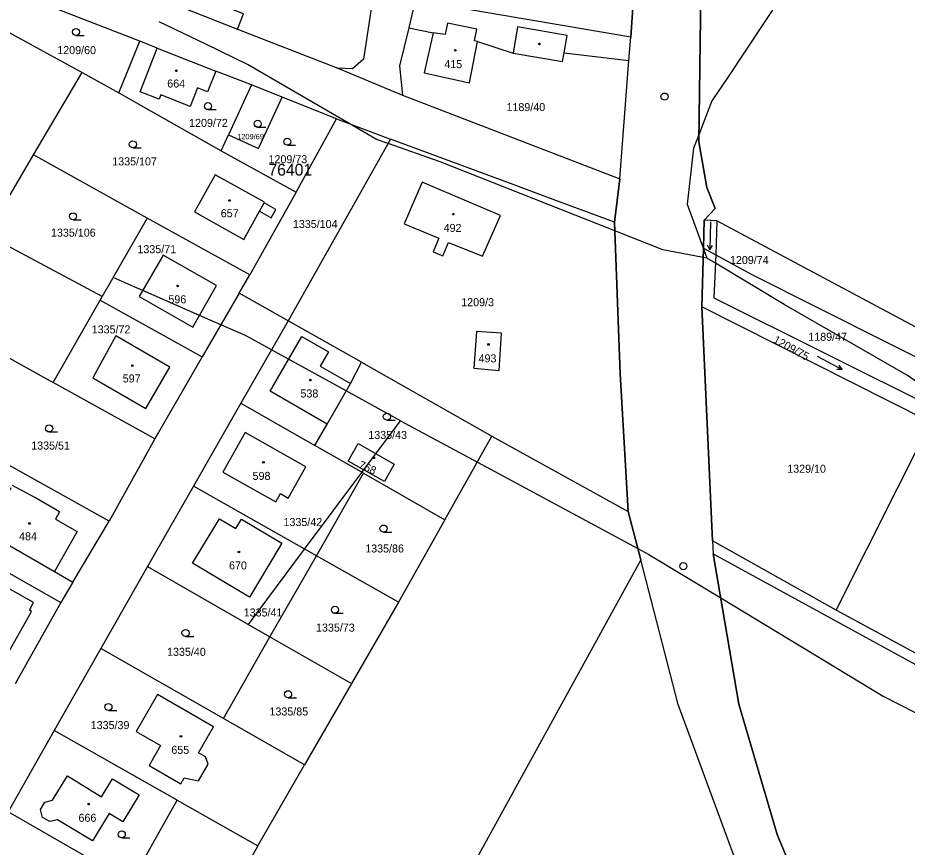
# Model space of a CAD drawing. Extents: x -794765 to -785424, y -1118958 to -1108731.
# Drawn here: x -787839.7 to -787650.9, y -1116796.6 to -1116620.6 of the extents above; entities that cross this region are included whole.
import ezdxf

# ---------------------------------------------------------------- set-up
doc = ezdxf.new("R2010")
doc.units = 0
for name, color, linetype in [('Level 66', 7, 'Continuous'), ('Level 75', 7, 'Continuous'), ('Level 76', 7, 'Continuous'), ('Level 77', 7, 'Continuous'), ('Level 79', 7, 'Continuous'), ('Level 81', 7, 'Continuous'), ('Vrstva 1', 7, 'Continuous'), ('Vrstva 55', 7, 'Continuous')]:
    doc.layers.add(name, color=color, linetype=linetype)

msp = doc.modelspace()

# ---------------------------------------------------------------- linework, layer by layer
at = {"layer": 'Level 66'}
for p, q in [((-787827.35, -1116624.35), (-787825.6, -1116624.35)), ((-787799.32, -1116640.08), (-787797.57, -1116640.08)), ((-787788.76, -1116643.83), (-787787.01, -1116643.83)), ((-787782.47, -1116647.64), (-787780.72, -1116647.64)), ((-787815.27, -1116648.19), (-787813.52, -1116648.19)), ((-787827.97, -1116663.46), (-787826.22, -1116663.46)), ((-787692.67, -1116663.86), (-787692.77, -1116669.86)), ((-787692.77, -1116669.86), (-787693.26, -1116668.87)), ((-787692.77, -1116669.86), (-787692.25, -1116668.89)), ((-787670.01, -1116692.41), (-787664.71, -1116695.22)), ((-787664.71, -1116695.22), (-787665.34, -1116694.32)), ((-787664.71, -1116695.22), (-787665.81, -1116695.21)), ((-787761.35, -1116705.99), (-787759.6, -1116705.99)), ((-787833.04, -1116708.48), (-787831.29, -1116708.48)), ((-787762.06, -1116729.73), (-787760.31, -1116729.73)), ((-787772.37, -1116746.96), (-787770.62, -1116746.96)), ((-787804.09, -1116751.88), (-787802.34, -1116751.88)), ((-787782.31, -1116764.88), (-787780.56, -1116764.88)), ((-787820.45, -1116767.58), (-787818.7, -1116767.58)), ((-787817.63, -1116794.62), (-787815.88, -1116794.62))]:
    msp.add_line(p, q, dxfattribs=at)
for centre in [(-787827.35, -1116623.6), (-787799.32, -1116639.33), (-787788.76, -1116643.08), (-787815.27, -1116647.44), (-787782.47, -1116646.89), (-787827.97, -1116662.71), (-787761.35, -1116705.24), (-787833.04, -1116707.73), (-787762.06, -1116728.98), (-787772.37, -1116746.21), (-787804.09, -1116751.13), (-787782.31, -1116764.13), (-787820.45, -1116766.83), (-787817.63, -1116793.87)]:
    msp.add_circle(centre, 0.75, dxfattribs=at)
at = {"layer": 'Level 75'}
for p, q in [((-787708.57, -1116610.15), (-787709.58, -1116624.69)), ((-787813.81, -1116625.56), (-787841.59, -1116614.67)), ((-787755.32, -1116616.93), (-787756.71, -1116622.71)), ((-787804.7, -1116618.43), (-787793.06, -1116622.97)), ((-787709.58, -1116624.69), (-787750.28, -1116617.78)), ((-787844.98, -1116621.89), (-787826.02, -1116632.17)), ((-787793.06, -1116622.97), (-787771.78, -1116631.26)), ((-787709.96, -1116629.67), (-787709.58, -1116624.69)), ((-787818.28, -1116636.53), (-787813.81, -1116625.56)), ((-787810.09, -1116627.02), (-787797.66, -1116631.89)), ((-787711.9, -1116654.76), (-787709.96, -1116629.67)), ((-787836.33, -1116649.69), (-787826.02, -1116632.17)), ((-787826.02, -1116632.17), (-787818.28, -1116636.53)), ((-787790.1, -1116634.85), (-787797.66, -1116631.89)), ((-787771.78, -1116631.26), (-787758.02, -1116637.02)), ((-787790.1, -1116634.85), (-787794.95, -1116645.4)), ((-787783.6, -1116637.43), (-787790.1, -1116634.85)), ((-787772.01, -1116642.03), (-787783.6, -1116637.43)), ((-787758.02, -1116637.02), (-787711.9, -1116654.76)), ((-787780.6, -1116657.6), (-787772.01, -1116642.03)), ((-787772.01, -1116642.03), (-787760.59, -1116646.36)), ((-787796.51, -1116648.8), (-787794.95, -1116645.4)), ((-787796.51, -1116648.8), (-787780.6, -1116657.6)), ((-787812.26, -1116663.09), (-787836.33, -1116649.69)), ((-787711.9, -1116654.76), (-787713, -1116663.97)), ((-787821.78, -1116679.76), (-787860.82, -1116658.88)), ((-787780.6, -1116657.6), (-787790.46, -1116675.1)), ((-787812.26, -1116663.09), (-787821.78, -1116679.76)), ((-787790.46, -1116675.1), (-787812.26, -1116663.09)), ((-787694.14, -1116669.51), (-787693.98, -1116663.52)), ((-787691.26, -1116663.69), (-787693.98, -1116663.52)), ((-787691.26, -1116663.69), (-787691.54, -1116670.9)), ((-787694.47, -1116681.92), (-787694.14, -1116669.51)), ((-787694.14, -1116669.51), (-787691.54, -1116670.9)), ((-787792.73, -1116679.02), (-787790.46, -1116675.1)), ((-787822.22, -1116680.54), (-787821.78, -1116679.76)), ((-787792.73, -1116679.02), (-787800.54, -1116692.52)), ((-787782.28, -1116684.92), (-787792.73, -1116679.02)), ((-787832.17, -1116698), (-787822.22, -1116680.54)), ((-787822.22, -1116680.54), (-787800.54, -1116692.52)), ((-787692.19, -1116731.59), (-787694.47, -1116681.92)), ((-787645.94, -1116706.39), (-787694.47, -1116681.92)), ((-787782.28, -1116684.92), (-787792.32, -1116702.35)), ((-787766.76, -1116693.69), (-787782.28, -1116684.92)), ((-787845.73, -1116690.5), (-787832.17, -1116698)), ((-787800.54, -1116692.52), (-787810.61, -1116709.92)), ((-787766.76, -1116693.69), (-787739.04, -1116709.34)), ((-787810.61, -1116709.92), (-787832.17, -1116698)), ((-787792.32, -1116702.35), (-787802.43, -1116720)), ((-787792.32, -1116702.35), (-787776.64, -1116711.32)), ((-787665.96, -1116746.26), (-787645.94, -1116706.39)), ((-787810.61, -1116709.92), (-787820.33, -1116727.39)), ((-787749.02, -1116727.15), (-787739.04, -1116709.34)), ((-787739.04, -1116709.34), (-787710.11, -1116725.38)), ((-787820.33, -1116727.39), (-787851.23, -1116710.13)), ((-787766.34, -1116717.23), (-787776.64, -1116711.32)), ((-787776.27, -1116734.75), (-787766.34, -1116717.23)), ((-787766.34, -1116717.23), (-787749.02, -1116727.15)), ((-787802.43, -1116720), (-787812.15, -1116737.05)), ((-787776.27, -1116734.75), (-787802.43, -1116720)), ((-787865.64, -1116724.85), (-787830.56, -1116744.64)), ((-787710.11, -1116725.38), (-787707.44, -1116735.64)), ((-787828, -1116740.33), (-787820.33, -1116727.39)), ((-787749.02, -1116727.15), (-787758.87, -1116744.56)), ((-787665.96, -1116746.26), (-787692.19, -1116731.59)), ((-787692.19, -1116731.59), (-787692.06, -1116734.36)), ((-787707.44, -1116735.64), (-787858.42, -1117009.87)), ((-787786.17, -1116751.92), (-787776.27, -1116734.75)), ((-787758.87, -1116744.56), (-787776.27, -1116734.75)), ((-787812.15, -1116737.05), (-787822.05, -1116754.45)), ((-787812.15, -1116737.05), (-787786.17, -1116751.92)), ((-787828, -1116740.33), (-787830.56, -1116744.64)), ((-787830.56, -1116744.64), (-787840.29, -1116761.89)), ((-787758.87, -1116744.56), (-787768.85, -1116761.84)), ((-787632.39, -1116764.58), (-787665.96, -1116746.26)), ((-787796.05, -1116769.26), (-787786.17, -1116751.92)), ((-787786.17, -1116751.92), (-787768.85, -1116761.84)), ((-787822.05, -1116754.45), (-787831.95, -1116771.84)), ((-787796.05, -1116769.26), (-787822.05, -1116754.45)), ((-787768.85, -1116761.84), (-787778.8, -1116779.08)), ((-787778.8, -1116779.08), (-787796.05, -1116769.26)), ((-787831.95, -1116771.84), (-787841.76, -1116789.11)), ((-787805.83, -1116786.61), (-787831.95, -1116771.84)), ((-787788.72, -1116796.28), (-787778.8, -1116779.08)), ((-787815.69, -1116804.01), (-787805.83, -1116786.61)), ((-787805.83, -1116786.61), (-787788.72, -1116796.28)), ((-787815.69, -1116804.01), (-787841.76, -1116789.11)), ((-787788.72, -1116796.28), (-787798.66, -1116813.74))]:
    msp.add_line(p, q, dxfattribs=at)
for points in [[(-787693.98, -1116663.52), (-787691.68, -1116661.08), (-787693.44, -1116656.57), (-787695.13, -1116646.88), (-787694.77, -1116620.61), (-787695.36, -1116571.42), (-787695.53, -1116543.16), (-787697.17, -1116507.73), (-787699.35, -1116491.37), (-787704.1, -1116471.95), (-787713.77, -1116444.97), (-787730.07, -1116413.4), (-787748.85, -1116386.9), (-787769.63, -1116365.02), (-787796.66, -1116346.09)], [(-787793.06, -1116622.97), (-787791.76, -1116619.74), (-787801.44, -1116615.95), (-787798.01, -1116605.31), (-787803.77, -1116603.44), (-787809.5, -1116601.59), (-787812.82, -1116611.87), (-787803.19, -1116615.15), (-787804.7, -1116618.43)], [(-787763.76, -1116612.56), (-787766.31, -1116629.36), (-787768.64, -1116631.43), (-787771.78, -1116631.26)], [(-787756.71, -1116622.71), (-787758.66, -1116630.8), (-787758.02, -1116637.02)], [(-787756.71, -1116622.71), (-787751.53, -1116623.76), (-787753.43, -1116632.24), (-787743.82, -1116634.41), (-787742.1, -1116625.62), (-787734.56, -1116628.07), (-787724.06, -1116629.89), (-787723.73, -1116628.03), (-787709.96, -1116629.67)], [(-787810.09, -1116627.02), (-787810.98, -1116626.67), (-787813.81, -1116625.56)], [(-787797.66, -1116631.89), (-787799.42, -1116636.27), (-787801.56, -1116635.42), (-787803.14, -1116639.38), (-787809.35, -1116636.95), (-787809.71, -1116637.88), (-787813.73, -1116636.27), (-787810.09, -1116627.02)], [(-787886.01, -1116635.93), (-787842.62, -1116660.38), (-787836.33, -1116649.69)], [(-787818.28, -1116636.53), (-787815.66, -1116638.01), (-787796.51, -1116648.8)], [(-787794.95, -1116645.4), (-787788.62, -1116648.35), (-787783.6, -1116637.43)], [(-787760.59, -1116646.36), (-787768.23, -1116659.94), (-787782.28, -1116684.92)], [(-787713, -1116663.97), (-787727.41, -1116658.64), (-787734.55, -1116655.99), (-787760.59, -1116646.36)], [(-787802.22, -1116661.79), (-787791.72, -1116667.61), (-787788.39, -1116661.64), (-787785.93, -1116663.01), (-787784.95, -1116661.27), (-787787.42, -1116659.89), (-787787.33, -1116659.73), (-787797.83, -1116653.91), (-787802.22, -1116661.79)], [(-787741.02, -1116671.19), (-787737.21, -1116662.52), (-787753.87, -1116655.44), (-787757.64, -1116664.34), (-787750.32, -1116667.37), (-787751.52, -1116670.22), (-787749.46, -1116671.08), (-787748.26, -1116668.24), (-787741.02, -1116671.19)], [(-787713, -1116663.97), (-787711.8, -1116696.13), (-787710.11, -1116725.38)], [(-787536.9, -1116734.99), (-787540.48, -1116734.1), (-787566.04, -1116726.9), (-787620.18, -1116701.66), (-787691.26, -1116663.69)], [(-787808.86, -1116670.96), (-787813.91, -1116679.76), (-787802.56, -1116686.23), (-787797.54, -1116677.42), (-787808.86, -1116670.96)], [(-787691.54, -1116670.9), (-787691.9, -1116680.01), (-787644.55, -1116703.62)], [(-787691.54, -1116670.9), (-787683.83, -1116675.03), (-787641.02, -1116696.6)], [(-787742.85, -1116694.96), (-787737.48, -1116695.46), (-787737.04, -1116687.53), (-787742.29, -1116687.14), (-787742.85, -1116694.96)], [(-787818.9, -1116688.06), (-787823.8, -1116697), (-787812.51, -1116703.51), (-787807.45, -1116694.71), (-787818.9, -1116688.06)], [(-787776.64, -1116711.32), (-787774.02, -1116706.81), (-787769.07, -1116698.19), (-787766.76, -1116693.69)], [(-787783.94, -1116721.56), (-787782.28, -1116722.5), (-787778.54, -1116715.88), (-787791.43, -1116708.59), (-787796.18, -1116717), (-787784.94, -1116723.32), (-787783.94, -1116721.56)], [(-787851.23, -1116710.13), (-787851.74, -1116711.05), (-787853.7, -1116714.55), (-787847.54, -1116717.98), (-787841.16, -1116720.43), (-787846.54, -1116729.78), (-787841.92, -1116732.32), (-787831.92, -1116738.06), (-787828, -1116740.33)], [(-787769.54, -1116714.67), (-787767.47, -1116710.96), (-787759.8, -1116715.3), (-787761.87, -1116718.98), (-787769.54, -1116714.67)], [(-787802.59, -1116736.35), (-787796.87, -1116726.88), (-787793.43, -1116728.94), (-787792.24, -1116726.96), (-787783.66, -1116732.08), (-787790.5, -1116743.52), (-787802.59, -1116736.35)], [(-787692.06, -1116734.36), (-787566.04, -1116803.25), (-787440.04, -1116871.98)], [(-787496.65, -1117010.38), (-787514.87, -1116995.01), (-787576.19, -1116941.14), (-787601.65, -1116916.45), (-787626.1, -1116888.93), (-787646.12, -1116860.74), (-787663.57, -1116829.76), (-787678.51, -1116793.87), (-787686.63, -1116766.25), (-787692.06, -1116734.36)], [(-787360.49, -1117143.13), (-787390.97, -1117117.19), (-787466.48, -1117052.03), (-787515.44, -1117007.08), (-787530.85, -1116993.38), (-787597.14, -1116938.99), (-787618.03, -1116918.91), (-787628.62, -1116907.25), (-787653.7, -1116872.34), (-787674.36, -1116833.72), (-787685.49, -1116804.26), (-787699.48, -1116766.3), (-787707.44, -1116735.64)], [(-787836.77, -1116746.54), (-787837.23, -1116746.26), (-787836.35, -1116744.67), (-787841.76, -1116741.64), (-787842.64, -1116743.23), (-787846.02, -1116741.33), (-787850.88, -1116749.96), (-787841.61, -1116755.12), (-787836.77, -1116746.54)], [(-787799.86, -1116777.38), (-787801.34, -1116776.53), (-787798.18, -1116771.02), (-787810.07, -1116764.16), (-787814.57, -1116772.03), (-787809.39, -1116775.01), (-787811.81, -1116779.26), (-787805.1, -1116783.11), (-787804.4, -1116781.9), (-787801.32, -1116782.54), (-787799.31, -1116778.97), (-787799.86, -1116777.38)], [(-787819.59, -1116782.07), (-787813.94, -1116785.48), (-787817.37, -1116791.19), (-787820.32, -1116789.45), (-787823.82, -1116795.21), (-787831.25, -1116790.79), (-787832.87, -1116791.17), (-787834.42, -1116790.27), (-787834.85, -1116788.57), (-787833.96, -1116787.04), (-787832.3, -1116786.62), (-787829.17, -1116781.48), (-787821.9, -1116785.9), (-787819.59, -1116782.07)]]:
    msp.add_lwpolyline(points, dxfattribs=at)
at = {"layer": 'Level 77'}
for p, q in [((-787748.48, -1116621.7), (-787749, -1116624.15)), ((-787742.22, -1116623.02), (-787748.48, -1116621.7)), ((-787742.74, -1116625.49), (-787742.22, -1116623.02)), ((-787733.63, -1116622.48), (-787734.56, -1116628.07)), ((-787723.08, -1116624.34), (-787733.63, -1116622.48)), ((-787749, -1116624.15), (-787751.53, -1116623.76)), ((-787723.73, -1116628.03), (-787723.08, -1116624.34)), ((-787742.1, -1116625.62), (-787742.74, -1116625.49)), ((-787788.39, -1116661.64), (-787787.42, -1116659.89)), ((-787786.1, -1116699.83), (-787779.42, -1116688.21)), ((-787779.42, -1116688.21), (-787773.76, -1116691.48)), ((-787773.76, -1116691.48), (-787775.49, -1116694.49)), ((-787775.49, -1116694.49), (-787769.07, -1116698.19)), ((-787774.02, -1116706.81), (-787786.1, -1116699.83)), ((-787836.09, -1116722.37), (-787840.81, -1116719.82)), ((-787830.82, -1116725.4), (-787836.09, -1116722.37)), ((-787830.82, -1116725.4), (-787831.72, -1116726.97)), ((-787831.72, -1116726.97), (-787827.08, -1116729.62)), ((-787827.08, -1116729.62), (-787831.92, -1116738.06))]:
    msp.add_line(p, q, dxfattribs=at)
at = {"layer": 'Level 79'}
for centre in [(-787728.97, -1116626.13), (-787746.8, -1116627.5), (-787806.03, -1116631.83), (-787794.76, -1116659.36), (-787747.22, -1116662.26), (-787805.77, -1116677.5), (-787739.77, -1116689.91), (-787815.39, -1116694.4), (-787777.6, -1116697.47), (-787764.12, -1116713.95), (-787787.54, -1116714.92), (-787837.2, -1116727.89), (-787792.77, -1116733.94), (-787805.07, -1116773.08), (-787824.64, -1116787.45)]:
    msp.add_circle(centre, 0.175, dxfattribs=at)
at = {"layer": 'Level 81'}
for points in [[(-787650.19, -1116548.91), (-787652.39, -1116560.73), (-787656.3, -1116574.23), (-787661.06, -1116587.72), (-787663.2, -1116591.08), (-787677.78, -1116616.32), (-787688.91, -1116633.13), (-787692.34, -1116638.18), (-787695.11, -1116645.4), (-787696.22, -1116648.29), (-787697.58, -1116660.12), (-787694.14, -1116669.61), (-787693.43, -1116671.58)], [(-787693.43, -1116671.58), (-787694.19, -1116671.43), (-787702.73, -1116669.8), (-787712.93, -1116665.78), (-787750.01, -1116651.19), (-787761.1, -1116647.27), (-787763.53, -1116646.41), (-787769.34, -1116643.04), (-787790.93, -1116630.52), (-787799.79, -1116626.21), (-787809.71, -1116621.47)], [(-787466.76, -1116688.14), (-787500, -1116682.32), (-787501.54, -1116682.05), (-787515.69, -1116684.6), (-787519.49, -1116685.93), (-787526.3, -1116688.31), (-787533.54, -1116692.9), (-787534.66, -1116693.74), (-787542.48, -1116699.58), (-787561.24, -1116718.02), (-787567.61, -1116720.5), (-787573.13, -1116722.56), (-787574.97, -1116722.74), (-787581.18, -1116723.33), (-787583.95, -1116723.18), (-787598.96, -1116722.33), (-787605.72, -1116721), (-787608.02, -1116719.87), (-787639.89, -1116704.2), (-787643.55, -1116701.62), (-787650.84, -1116696.49), (-787676.99, -1116681.45), (-787691.61, -1116672.67), (-787693.43, -1116671.58)], [(-787758.46, -1116706.09), (-787769.97, -1116699.76), (-787785.82, -1116691.06), (-787791.35, -1116688.03), (-787796.61, -1116685.72), (-787801.14, -1116683.74), (-787813.17, -1116678.46), (-787814.99, -1116677.66), (-787819.46, -1116675.69)], [(-787790.75, -1116749.3), (-787778.81, -1116733.32), (-787766.65, -1116717.05), (-787758.46, -1116706.09)], [(-787758.46, -1116706.09), (-787742.14, -1116714.87), (-787708.07, -1116733.22), (-787705.74, -1116734.47), (-787690.47, -1116743.7), (-787656, -1116764.52), (-787635.75, -1116774.85), (-787632.38, -1116777.42), (-787599.9, -1116794.21), (-787581.34, -1116802.84), (-787573.75, -1116807.56)]]:
    msp.add_lwpolyline(points, dxfattribs=at)
at = {"layer": 'Vrstva 1'}
for centre in [(-787702.4, -1116637.31), (-787698.4, -1116736.96)]:
    msp.add_circle(centre, 0.75, dxfattribs=at)
at = {"layer": 'Vrstva 55'}
for points in [[(-787699.35, -1116491.37), (-787697.17, -1116507.73), (-787695.53, -1116543.16), (-787695.36, -1116571.42), (-787694.77, -1116620.61), (-787695.13, -1116646.88), (-787693.44, -1116656.57), (-787691.68, -1116661.08), (-787693.98, -1116663.52), (-787694.14, -1116669.51), (-787694.47, -1116681.92), (-787692.19, -1116731.59), (-787692.06, -1116734.36), (-787686.63, -1116766.25), (-787678.51, -1116793.87), (-787663.57, -1116829.76), (-787646.12, -1116860.74), (-787626.1, -1116888.93), (-787601.65, -1116916.45), (-787576.19, -1116941.14), (-787514.87, -1116995.01), (-787496.65, -1117010.38), (-787458.26, -1117042.74)], [(-787628.62, -1116907.25), (-787653.7, -1116872.34), (-787674.36, -1116833.72), (-787685.49, -1116804.26), (-787699.48, -1116766.3), (-787707.44, -1116735.64), (-787710.11, -1116725.38), (-787711.8, -1116696.13), (-787713, -1116663.97), (-787711.9, -1116654.76), (-787709.96, -1116629.67), (-787709.58, -1116624.69), (-787708.57, -1116610.15), (-787708.05, -1116602.7), (-787706.23, -1116578.86), (-787705.09, -1116561.9), (-787704.56, -1116552.61), (-787703.91, -1116533.48), (-787704.1, -1116526.68), (-787704.38, -1116520.92), (-787704.74, -1116513.73), (-787707.44, -1116494.38)]]:
    msp.add_lwpolyline(points, dxfattribs=at)

# ---------------------------------------------------------------- texts
at = {"layer": 'Level 76'}
for s, height, p in [('1209/60', 1.7, (-787831.31, -1116628.3)), ('415', 1.7, (-787749.16, -1116631.28)), ('664', 1.7, (-787807.97, -1116635.39)), ('1189/40', 1.7, (-787735.95, -1116640.39)), ('1209/72', 1.7, (-787803.33, -1116643.74)), ('1209/69', 1.14, (-787793.13, -1116646.37)), ('1335/107', 1.7, (-787819.65, -1116651.91)), ('1209/73', 1.7, (-787786.47, -1116651.45)), ('657', 1.7, (-787796.61, -1116662.91)), ('1335/104', 1.7, (-787781.3, -1116665.2)), ('492', 1.7, (-787749.3, -1116666.03)), ('1335/106', 1.7, (-787832.65, -1116667.03)), ('1335/71', 1.7, (-787814.3, -1116670.54)), ('1209/74', 1.7, (-787688.51, -1116672.84)), ('596', 1.7, (-787807.73, -1116681.17)), ('1209/3', 1.7, (-787745.56, -1116681.79)), ('1335/72', 1.7, (-787824.01, -1116687.56)), ('1189/47', 1.7, (-787671.88, -1116689.13)), ('493', 1.7, (-787741.88, -1116693.71)), ('597', 1.7, (-787817.42, -1116697.97)), ('538', 1.7, (-787779.69, -1116701.16)), ('1335/43', 1.7, (-787765.29, -1116709.96)), ('1335/51', 1.7, (-787836.85, -1116712.21)), ('1329/10', 1.7, (-787676.35, -1116717.13)), ('598', 1.7, (-787789.85, -1116718.65)), ('1335/42', 1.7, (-787783.29, -1116728.44)), ('484', 1.7, (-787839.43, -1116731.46)), ('1335/86', 1.7, (-787765.94, -1116734.05)), ('670', 1.7, (-787794.85, -1116737.65)), ('1335/41', 1.7, (-787791.74, -1116747.63)), ('1335/73', 1.7, (-787776.39, -1116750.84)), ('1335/40', 1.7, (-787808.01, -1116755.98)), ('1335/85', 1.7, (-787786.27, -1116768.64)), ('1335/39', 1.7, (-787824.22, -1116771.53)), ('655', 1.7, (-787807.1, -1116776.78)), ('666', 1.7, (-787826.81, -1116791.2))]:
    msp.add_text(s, height=height, dxfattribs=at).set_placement(p)
for s, rotation, p in [('1209/75', 331, (-787679.49, -1116689.41)), ('768', 336, (-787767.53, -1116716.05))]:
    msp.add_text(s, height=1.7, rotation=rotation, dxfattribs=at).set_placement(p)
at = {"layer": 'Level 81'}
msp.add_text('76401', height=2.5, dxfattribs=at).set_placement((-787786.5, -1116654.08))

doc.saveas('drawing.dxf')
